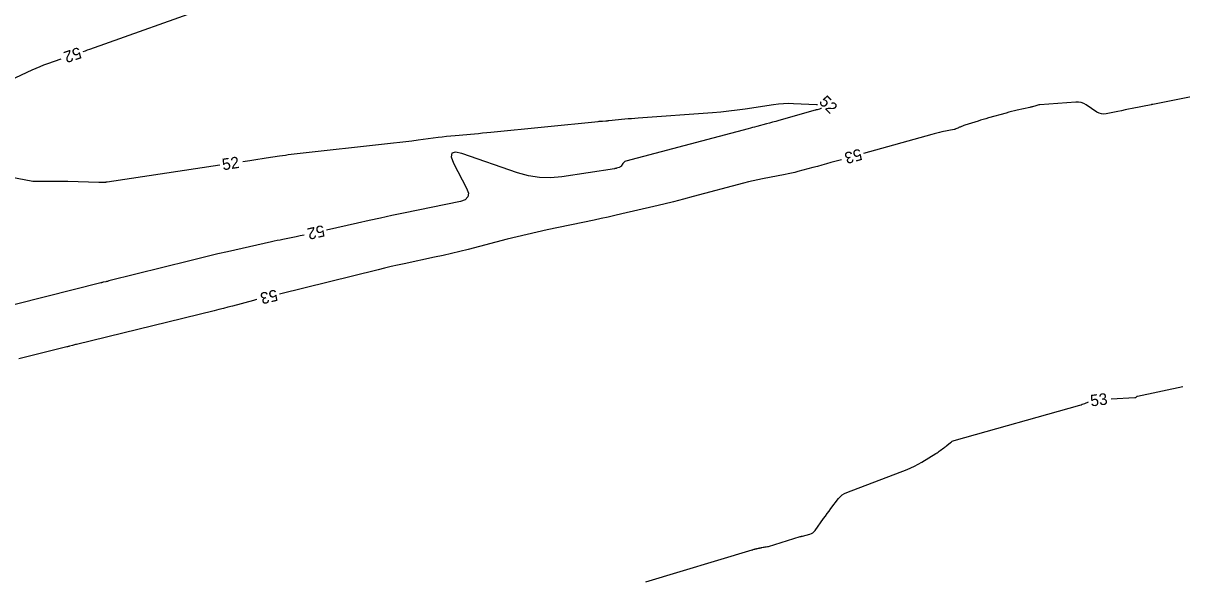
# Model space of a CAD drawing. Extents: x 2384780 to 2405861, y 547869 to 573706.
# Drawn here: x 2389696.3 to 2389896.7, y 552331.2 to 552426.6 of the extents above; entities that cross this region are included whole.
import ezdxf

# ---------------------------------------------------------------- set-up
doc = ezdxf.new("R2010")
doc.units = 0
doc.layers.add('Old_Level_60', color=7, linetype='Continuous')

msp = doc.modelspace()

# ---------------------------------------------------------------- linework, layer by layer
at = {"layer": 'Old_Level_60'}
for points in [[(2389729.1235, 552429.649), (2389707.767, 552422.0595), (2389707.37075, 552421.92025), (2389706.97375, 552421.78375), (2389706.611, 552421.66175)], [(2389702.81975, 552420.3875), (2389700.50875, 552419.5735), (2389699.81575, 552419.31975), (2389699.12975, 552419.04925), (2389698.4505, 552418.762), (2389697.778, 552418.458), (2389676.229, 552408.394)], [(2389916.57875, 552417.50625), (2389891.6995, 552412.55325), (2389891.671, 552412.5475), (2389891.6425, 552412.5415), (2389891.614, 552412.53525), (2389891.5855, 552412.52875), (2389891.4925, 552412.50725), (2389891.4725, 552412.50275), (2389891.4525, 552412.49825), (2389891.4325, 552412.494), (2389891.4125, 552412.49), (2389888.146, 552411.8395), (2389887.5275, 552411.716), (2389886.909, 552411.5915), (2389886.29075, 552411.466), (2389885.67275, 552411.33975), (2389883.654, 552410.926), (2389883.2295, 552410.87875), (2389882.82075, 552410.91425), (2389882.428, 552411.03275), (2389882.05125, 552411.23425), (2389880.17125, 552412.472), (2389879.7585, 552412.6995), (2389879.32625, 552412.85175), (2389878.8745, 552412.929), (2389878.40325, 552412.93075), (2389872.18, 552412.46725), (2389872.0005, 552412.44875), (2389871.82325, 552412.41975), (2389871.64775, 552412.3805), (2389871.47425, 552412.33075), (2389870.911, 552412.152), (2389870.79, 552412.115), (2389870.66825, 552412.0805), (2389870.54575, 552412.049), (2389870.4225, 552412.02), (2389868.231, 552411.52975), (2389867.762, 552411.4215), (2389867.2945, 552411.3075), (2389866.82875, 552411.18775), (2389866.36425, 552411.06175), (2389863.27175, 552410.20175), (2389862.82125, 552410.0745), (2389862.37175, 552409.944), (2389861.9235, 552409.81), (2389861.476, 552409.6725), (2389859.7635, 552409.13875), (2389859.57775, 552409.079), (2389859.39325, 552409.01575), (2389859.20975, 552408.94925), (2389859.0275, 552408.8795), (2389858.387, 552408.6275), (2389858.2835, 552408.586), (2389858.1805, 552408.54375), (2389858.078, 552408.50025), (2389857.97575, 552408.45575), (2389857.64275, 552408.30875), (2389857.57075, 552408.27925), (2389857.4975, 552408.25375), (2389857.423, 552408.23225), (2389857.34725, 552408.215), (2389855.24475, 552407.795), (2389854.79525, 552407.70075), (2389854.34775, 552407.598), (2389853.90225, 552407.48675), (2389853.459, 552407.367), (2389841.69075, 552404.067)], [(2389734.278, 552402.6725), (2389735.47975, 552402.85225), (2389736.1905, 552402.95925), (2389736.901, 552403.0675), (2389737.61125, 552403.17675), (2389738.3215, 552403.2875), (2389740.641, 552403.65125), (2389741.13825, 552403.7265), (2389741.6365, 552403.796), (2389742.1355, 552403.86), (2389742.635, 552403.9185), (2389760.36025, 552405.89125), (2389761.42025, 552406.01225), (2389762.47975, 552406.139), (2389763.5385, 552406.2715), (2389764.59625, 552406.41), (2389768.05125, 552406.87175), (2389768.792, 552406.96625), (2389769.53375, 552407.052), (2389770.2765, 552407.12925), (2389771.02025, 552407.1975), (2389774.3455, 552407.48375), (2389775.058, 552407.54625), (2389775.77025, 552407.61125), (2389776.48225, 552407.67875), (2389777.194, 552407.74875), (2389795.751, 552409.6065), (2389795.936, 552409.62425), (2389796.121, 552409.641), (2389796.30625, 552409.65675), (2389796.4915, 552409.671), (2389797.09675, 552409.71625), (2389797.2265, 552409.72625), (2389797.356, 552409.737), (2389797.48575, 552409.74875), (2389797.61525, 552409.761), (2389800.35125, 552410.031), (2389800.93775, 552410.08675), (2389801.52475, 552410.13875), (2389802.11175, 552410.187), (2389802.69925, 552410.231), (2389815.5355, 552411.15275), (2389816.96075, 552411.26975), (2389818.38225, 552411.416), (2389819.80075, 552411.59175), (2389821.216, 552411.7965), (2389826.074, 552412.551), (2389826.944, 552412.6635), (2389827.8165, 552412.73075), (2389828.69125, 552412.753), (2389829.5685, 552412.73025), (2389833.55025, 552412.52475), (2389833.6085, 552412.52325), (2389833.6665, 552412.5245), (2389833.7045, 552412.527)], [(2389834.39275, 552411.8395), (2389834.30525, 552411.815), (2389834.18025, 552411.7805), (2389834.05475, 552411.7465), (2389833.64525, 552411.63575), (2389833.5575, 552411.61175), (2389833.46975, 552411.58775), (2389833.38225, 552411.5635), (2389833.2945, 552411.539), (2389826.9895, 552409.7655), (2389826.46775, 552409.6195), (2389825.94575, 552409.475), (2389825.42325, 552409.33175), (2389824.90025, 552409.19), (2389823.1915, 552408.7295), (2389822.82525, 552408.631), (2389822.459, 552408.53275), (2389822.09275, 552408.435), (2389821.72625, 552408.3375), (2389800.51875, 552402.705), (2389800.3695, 552402.651), (2389800.2375, 552402.57325), (2389800.123, 552402.47125), (2389800.02625, 552402.3455), (2389799.73775, 552401.8955), (2389799.67, 552401.80725), (2389799.59025, 552401.73525), (2389799.49825, 552401.6795), (2389799.394, 552401.64), (2389798.945, 552401.512), (2389798.8485, 552401.486), (2389798.75125, 552401.46325), (2389798.6535, 552401.44325), (2389798.555, 552401.4265), (2389789.45525, 552400.02325), (2389787.516, 552399.84075), (2389785.598, 552399.89475), (2389783.7015, 552400.18525), (2389781.82625, 552400.712), (2389772.19425, 552404.04425), (2389771.04575, 552404.306), (2389770.42275, 552404.1145), (2389770.32475, 552403.47), (2389770.75225, 552402.3725), (2389773.0065, 552398.04725), (2389773.30125, 552397.20975), (2389773.21925, 552396.551), (2389772.76075, 552396.071), (2389771.9255, 552395.76975), (2389762.06875, 552393.729), (2389760.08525, 552393.31425), (2389758.10375, 552392.8915), (2389756.12375, 552392.461), (2389754.1455, 552392.0225), (2389748.76925, 552390.82)], [(2389689.105, 552400.94775), (2389697.93525, 552399.28075), (2389698.02375, 552399.2665), (2389698.11275, 552399.25775), (2389698.202, 552399.254), (2389698.29175, 552399.2555), (2389698.58525, 552399.26875), (2389698.64825, 552399.27125), (2389698.71125, 552399.27325), (2389698.774, 552399.27425), (2389698.837, 552399.27475), (2389701.62025, 552399.283), (2389702.2165, 552399.2825), (2389702.813, 552399.277), (2389703.40925, 552399.26675), (2389704.00525, 552399.25175), (2389709.3485, 552399.09625), (2389709.4495, 552399.09325), (2389709.5505, 552399.09025), (2389709.6515, 552399.08725), (2389709.7525, 552399.08425), (2389710.0975, 552399.074), (2389710.1605, 552399.0735), (2389710.2235, 552399.076), (2389710.286, 552399.0815), (2389710.3485, 552399.09), (2389710.59225, 552399.129), (2389710.61575, 552399.13275), (2389710.63925, 552399.1365), (2389710.663, 552399.14025), (2389710.6865, 552399.144), (2389710.7635, 552399.15575), (2389710.78, 552399.1585), (2389710.7965, 552399.161), (2389710.813, 552399.1635), (2389710.8295, 552399.166), (2389730.322, 552402.081)], [(2389837.83925, 552402.987), (2389836.03725, 552402.48175), (2389835.25175, 552402.2625), (2389834.46575, 552402.0455), (2389833.67925, 552401.8305), (2389832.89225, 552401.61725), (2389830.32025, 552400.92475), (2389829.76775, 552400.7815), (2389829.213, 552400.649), (2389828.65575, 552400.52675), (2389828.09625, 552400.415), (2389824.217, 552399.6785), (2389823.3875, 552399.513), (2389822.56125, 552399.3325), (2389821.73875, 552399.13675), (2389820.9195, 552398.92575), (2389812.196, 552396.5945), (2389810.5065, 552396.1505), (2389808.8135, 552395.7205), (2389807.117, 552395.3045), (2389805.417, 552394.9025), (2389799.858, 552393.61225), (2389798.66625, 552393.33875), (2389797.473, 552393.0715), (2389796.2785, 552392.81025), (2389795.0825, 552392.55525), (2389786.95975, 552390.84425), (2389785.2215, 552390.46775), (2389783.48775, 552390.07175), (2389781.75875, 552389.65625), (2389780.03425, 552389.221), (2389773.2765, 552387.4745), (2389771.8265, 552387.10825), (2389770.373, 552386.758), (2389768.9155, 552386.42325), (2389767.4545, 552386.10475), (2389762.188, 552384.98625), (2389761.0605, 552384.74175), (2389759.93525, 552384.48775), (2389758.81225, 552384.22425), (2389757.6915, 552383.951), (2389740.6095, 552379.71075)], [(2389744.86425, 552389.95325), (2389744.21275, 552389.8145), (2389743.5085, 552389.66775), (2389741.20725, 552389.193), (2389740.71425, 552389.09025), (2389740.222, 552388.98525), (2389739.72975, 552388.8785), (2389739.23825, 552388.76975), (2389731.616, 552387.06675), (2389729.98375, 552386.6965), (2389728.35425, 552386.3155), (2389726.72725, 552385.924), (2389725.10275, 552385.52175), (2389711.11825, 552382.011), (2389710.979, 552381.9765), (2389710.8395, 552381.943), (2389710.7, 552381.91025), (2389710.56025, 552381.87825), (2389710.10325, 552381.7755), (2389710.00525, 552381.75325), (2389709.9075, 552381.73025), (2389709.81, 552381.70675), (2389709.7125, 552381.68275), (2389690.256, 552376.7925)], [(2389736.71575, 552378.797), (2389736.6835, 552378.79), (2389736.4935, 552378.7455), (2389736.304, 552378.6985), (2389736.115, 552378.64925), (2389732.472, 552377.673), (2389731.691, 552377.466), (2389730.90875, 552377.2635), (2389730.12525, 552377.065), (2389729.34075, 552376.871), (2389705.493, 552371.0445), (2389705.326, 552371.00325), (2389705.15925, 552370.96125), (2389704.99275, 552370.9185), (2389704.8265, 552370.875), (2389704.2835, 552370.73125), (2389704.16725, 552370.7005), (2389704.0505, 552370.6705), (2389703.934, 552370.64075), (2389703.81725, 552370.61175), (2389697.34675, 552369.00725), (2389696.43425, 552368.7715), (2389695.5265, 552368.51825)], [(2389884.5325, 552361.60675), (2389888.62625, 552361.839), (2389888.67775, 552361.84575), (2389888.726, 552361.8605), (2389888.77125, 552361.88275), (2389888.8135, 552361.913), (2389888.94625, 552362.024), (2389888.97575, 552362.04575), (2389889.00725, 552362.0635), (2389889.0405, 552362.07725), (2389889.07575, 552362.087), (2389896.93925, 552363.757)], [(2389854.95725, 552352.6815), (2389855.56325, 552353.1255), (2389855.692, 552353.22175), (2389855.8185, 552353.321), (2389855.94325, 552353.42275), (2389856.06575, 552353.527), (2389856.7215, 552354.0975), (2389856.86675, 552354.21075), (2389857.02175, 552354.306), (2389857.1865, 552354.3835), (2389857.361, 552354.44275), (2389879.08525, 552360.54975), (2389879.305, 552360.61475), (2389879.523, 552360.686), (2389879.73875, 552360.763), (2389879.9525, 552360.84625), (2389880.58425, 552361.10225)], [(2389804.00525, 552329.97275), (2389822.38525, 552335.50225), (2389822.4385, 552335.51825), (2389822.49175, 552335.53375), (2389822.545, 552335.54875), (2389822.5985, 552335.56375), (2389822.77325, 552335.6115), (2389822.8105, 552335.62175), (2389822.84825, 552335.63175), (2389822.88575, 552335.6415), (2389822.92325, 552335.651), (2389823.1315, 552335.70325), (2389823.176, 552335.71425), (2389823.22075, 552335.725), (2389823.2655, 552335.7355), (2389823.3105, 552335.74575), (2389823.51525, 552335.79175), (2389823.55925, 552335.80175), (2389823.60325, 552335.81125), (2389823.64725, 552335.8205), (2389823.69125, 552335.8295), (2389823.9005, 552335.87225), (2389823.9455, 552335.88125), (2389823.99025, 552335.89), (2389824.03525, 552335.8985), (2389824.08025, 552335.90675), (2389824.28725, 552335.944), (2389824.3315, 552335.95175), (2389824.376, 552335.9595), (2389824.42025, 552335.96675), (2389824.46475, 552335.974), (2389824.66775, 552336.006), (2389824.71125, 552336.01275), (2389824.75475, 552336.01925), (2389824.7985, 552336.02575), (2389824.842, 552336.03175), (2389825.038, 552336.05825), (2389825.07975, 552336.06475), (2389825.12125, 552336.07325), (2389825.16225, 552336.08325), (2389825.203, 552336.095), (2389830.70975, 552337.80925), (2389830.7265, 552337.81425), (2389830.74325, 552337.81825), (2389830.76, 552337.8215), (2389830.77725, 552337.824), (2389830.83325, 552337.83125), (2389830.84525, 552337.83275), (2389830.85725, 552337.83425), (2389830.86925, 552337.8355), (2389830.8815, 552337.83675), (2389830.9405, 552337.84325), (2389830.95325, 552337.8445), (2389830.966, 552337.84575), (2389830.97875, 552337.847), (2389830.9915, 552337.84825), (2389831.045, 552337.853), (2389831.05625, 552337.85425), (2389831.0675, 552337.856), (2389831.07875, 552337.8585), (2389831.09, 552337.86125), (2389832.39725, 552338.2345), (2389832.6635, 552338.334), (2389832.90225, 552338.473), (2389833.11325, 552338.651), (2389833.2965, 552338.8685), (2389834.75675, 552340.91025), (2389835.07125, 552341.34675), (2389835.389, 552341.78075), (2389835.71, 552342.21225), (2389836.034, 552342.6415), (2389837.34125, 552344.35925), (2389837.6405, 552344.702), (2389837.9775, 552344.99375), (2389838.35275, 552345.235), (2389838.766, 552345.42525), (2389849.21425, 552349.4115), (2389849.87225, 552349.68025), (2389850.51525, 552349.979), (2389851.14375, 552350.3075), (2389851.75725, 552350.66625), (2389854.195, 552352.16825), (2389854.3895, 552352.29075), (2389854.58125, 552352.41725), (2389854.7705, 552352.5475), (2389854.95725, 552352.6815)]]:
    msp.add_lwpolyline(points, dxfattribs=at)

# ---------------------------------------------------------------- texts
for s, rotation, p in [('52', 198.580025, (2389705.93575, 552422.50875)), ('52', 315.0301306, (2389833.83625, 552412.87725)), ('52', 8.505475, (2389730.83625, 552401.14675)), ('53', 195.6642361, (2389841.07925, 552404.93425)), ('52', 192.5154111, (2389748.19175, 552391.71275)), ('53', 193.2038944, (2389740.04175, 552380.579)), ('53', 7.2803917, (2389881.03025, 552360.29275))]:
    msp.add_text(s, height=2, rotation=rotation, dxfattribs=at).set_placement(p)

doc.saveas('drawing.dxf')
